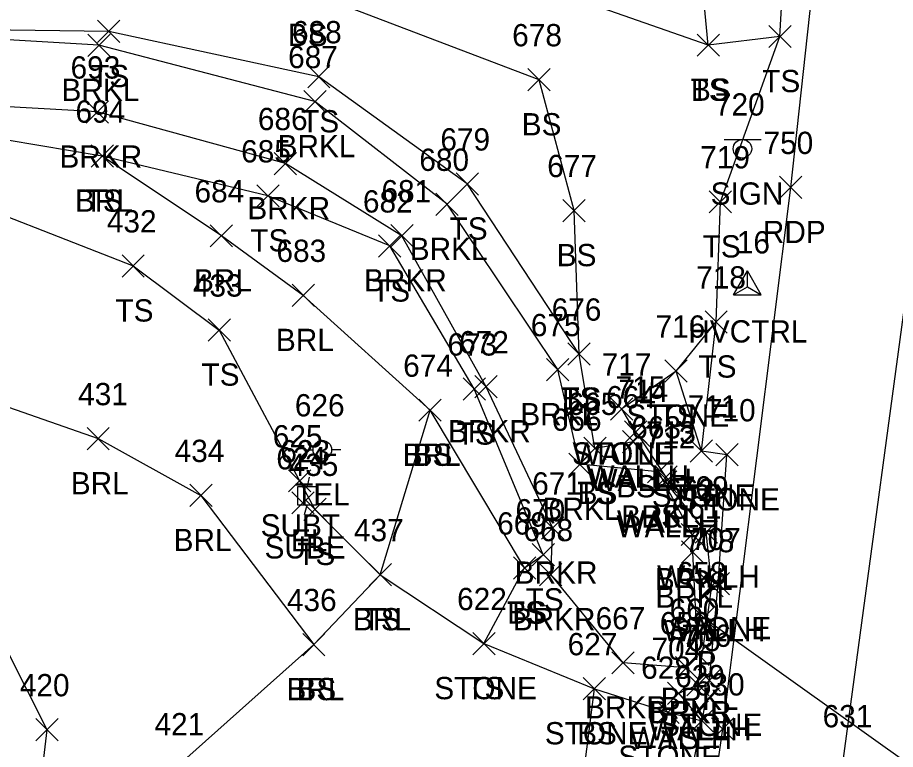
# Model space of a CAD drawing. Extents: x 1482574 to 1485769, y 580696 to 595649.
# Drawn here: x 1483592.5 to 1483671.3, y 584458.9 to 584524.6 of the extents above; entities that cross this region are included whole.
import ezdxf

# ---------------------------------------------------------------- set-up
doc = ezdxf.new("R2010")
doc.units = 0
for name, color, linetype in [('C_A', 7, 'Continuous'), ('C_I', 7, 'Continuous'), ('CPSM', 7, 'Continuous'), ('D_A', 7, 'Continuous'), ('D_I', 7, 'Continuous'), ('D_TIC', 7, 'Continuous'), ('DCP', 7, 'Continuous'), ('DHW', 7, 'Continuous'), ('L_A', 7, 'Continuous'), ('L_I', 7, 'Continuous'), ('L_TIC', 7, 'Continuous'), ('LABL', 7, 'Continuous'), ('LASF', 7, 'Continuous'), ('LAWE', 7, 'Continuous'), ('LELB', 7, 'Continuous'), ('P_A', 7, 'Continuous'), ('P_I', 7, 'Continuous'), ('P_TIC', 7, 'Continuous'), ('PET', 7, 'Continuous'), ('PRC', 7, 'Continuous'), ('S_A', 7, 'Continuous'), ('S_I', 7, 'Continuous'), ('SSGN', 7, 'Continuous'), ('U_A', 7, 'Continuous'), ('U_I', 7, 'Continuous'), ('U_TIC', 7, 'Continuous'), ('UEPT', 7, 'Continuous'), ('UP', 7, 'Continuous')]:
    doc.layers.add(name, color=color, linetype=linetype)

msp = doc.modelspace()

# ---------------------------------------------------------------- linework, layer by layer
at = {"layer": 'CPSM'}
for p, q in [((1483656.717, 584499.679), (1483657.967, 584501.844)), ((1483659.217, 584499.679), (1483657.967, 584501.844)), ((1483657.967, 584500.4), (1483657.967, 584501.844)), ((1483656.717, 584499.679), (1483657.967, 584500.4)), ((1483657.967, 584500.4), (1483657.967, 584500.4)), ((1483657.967, 584500.4), (1483659.217, 584499.679)), ((1483656.717, 584499.679), (1483659.217, 584499.679))]:
    msp.add_line(p, q, dxfattribs=at)
at = {"layer": 'D_TIC'}
for points in [[(1483645.683, 584488.436), (1483647.683, 584490.436)], [(1483647.683, 584488.436), (1483645.683, 584490.436)], [(1483646.928, 584486.36), (1483648.928, 584488.36)], [(1483648.928, 584486.36), (1483646.928, 584488.36)], [(1483647.198, 584486.073), (1483649.198, 584488.073)], [(1483649.198, 584486.073), (1483647.198, 584488.073)], [(1483649.674, 584482.325), (1483651.674, 584484.325)], [(1483651.674, 584482.325), (1483649.674, 584484.325)], [(1483649.62, 584481.894), (1483651.62, 584483.894)], [(1483651.62, 584481.894), (1483649.62, 584483.894)], [(1483653.274, 584477.388), (1483655.274, 584479.388)], [(1483655.274, 584477.388), (1483653.274, 584479.388)], [(1483653.778, 584472.568), (1483655.778, 584474.568)], [(1483655.778, 584472.568), (1483653.778, 584474.568)], [(1483653.034, 584469.69), (1483655.034, 584471.69)], [(1483655.034, 584469.69), (1483653.034, 584471.69)], [(1483652.539, 584463.685), (1483654.539, 584465.685)], [(1483654.539, 584463.685), (1483652.539, 584465.685)], [(1483650.801, 584462.904), (1483652.801, 584464.904)], [(1483652.801, 584462.904), (1483650.801, 584464.904)]]:
    msp.add_lwpolyline(points, dxfattribs=at)
at = {"layer": 'DCP'}
msp.add_lwpolyline([(1483680.776, 584451.578), (1483654.034, 584470.69)], dxfattribs=at)
at = {"layer": 'DHW'}
msp.add_lwpolyline([(1483651.801, 584463.904), (1483653.539, 584464.685), (1483654.778, 584473.568), (1483654.274, 584478.388), (1483650.62, 584482.894), (1483650.674, 584483.325), (1483648.198, 584487.073), (1483647.928, 584487.36), (1483646.683, 584489.436)], dxfattribs=at)
at = {"layer": 'L_TIC'}
for points in [[(1483599.645, 584522.332), (1483601.645, 584524.332)], [(1483601.645, 584522.332), (1483599.645, 584524.332)], [(1483659.889, 584521.879), (1483661.889, 584523.879)], [(1483661.889, 584521.879), (1483659.889, 584523.879)], [(1483659.889, 584521.879), (1483661.889, 584523.879)], [(1483661.889, 584521.879), (1483659.889, 584523.879)], [(1483598.756, 584521.089), (1483600.756, 584523.089)], [(1483600.756, 584521.089), (1483598.756, 584523.089)], [(1483653.458, 584521.101), (1483655.458, 584523.101)], [(1483655.458, 584521.101), (1483653.458, 584523.101)], [(1483653.458, 584521.101), (1483655.458, 584523.101)], [(1483655.458, 584521.101), (1483653.458, 584523.101)], [(1483618.5, 584518.268), (1483620.5, 584520.268)], [(1483620.5, 584518.268), (1483618.5, 584520.268)], [(1483638.266, 584517.998), (1483640.266, 584519.998)], [(1483640.266, 584517.998), (1483638.266, 584519.998)], [(1483618.154, 584516.037), (1483620.154, 584518.037)], [(1483620.154, 584516.037), (1483618.154, 584518.037)], [(1483598.627, 584515.1), (1483600.627, 584517.1)], [(1483600.627, 584515.1), (1483598.627, 584517.1)], [(1483599.066, 584511.143), (1483601.066, 584513.143)], [(1483601.066, 584511.143), (1483599.066, 584513.143)], [(1483599.066, 584511.143), (1483601.066, 584513.143)], [(1483601.066, 584511.143), (1483599.066, 584513.143)], [(1483615.493, 584510.471), (1483617.493, 584512.471)], [(1483617.493, 584510.471), (1483615.493, 584512.471)], [(1483631.826, 584508.638), (1483633.826, 584510.638)], [(1483633.826, 584508.638), (1483631.826, 584510.638)], [(1483613.936, 584507.572), (1483615.936, 584509.572)], [(1483615.936, 584507.572), (1483613.936, 584509.572)], [(1483630.015, 584506.81), (1483632.015, 584508.81)], [(1483632.015, 584506.81), (1483630.015, 584508.81)], [(1483654.54, 584507.036), (1483656.54, 584509.036)], [(1483656.54, 584507.036), (1483654.54, 584509.036)], [(1483641.409, 584506.252), (1483643.409, 584508.252)], [(1483643.409, 584506.252), (1483641.409, 584508.252)], [(1483609.754, 584503.983), (1483611.754, 584505.983)], [(1483611.754, 584503.983), (1483609.754, 584505.983)], [(1483625.964, 584503.987), (1483627.964, 584505.987)], [(1483627.964, 584503.987), (1483625.964, 584505.987)], [(1483624.868, 584503.072), (1483626.868, 584505.072)], [(1483626.868, 584503.072), (1483624.868, 584505.072)], [(1483601.833, 584501.282), (1483603.833, 584503.282)], [(1483603.833, 584501.282), (1483601.833, 584503.282)], [(1483617.105, 584498.637), (1483619.105, 584500.637)], [(1483619.105, 584498.637), (1483617.105, 584500.637)], [(1483654.164, 584496.249), (1483656.164, 584498.249)], [(1483656.164, 584496.249), (1483654.164, 584498.249)], [(1483654.164, 584496.249), (1483656.164, 584498.249)], [(1483656.164, 584496.249), (1483654.164, 584498.249)], [(1483609.557, 584495.523), (1483611.557, 584497.523)], [(1483611.557, 584495.523), (1483609.557, 584497.523)], [(1483641.861, 584493.364), (1483643.861, 584495.364)], [(1483643.861, 584493.364), (1483641.861, 584495.364)], [(1483641.861, 584493.364), (1483643.861, 584495.364)], [(1483643.861, 584493.364), (1483641.861, 584495.364)], [(1483639.938, 584491.968), (1483641.938, 584493.968)], [(1483641.938, 584491.968), (1483639.938, 584493.968)], [(1483650.57, 584491.837), (1483652.57, 584493.837)], [(1483652.57, 584491.837), (1483650.57, 584493.837)], [(1483650.57, 584491.837), (1483652.57, 584493.837)], [(1483652.57, 584491.837), (1483650.57, 584493.837)], [(1483632.453, 584490.229), (1483634.453, 584492.229)], [(1483634.453, 584490.229), (1483632.453, 584492.229)], [(1483633.505, 584490.43), (1483635.505, 584492.43)], [(1483635.505, 584490.43), (1483633.505, 584492.43)], [(1483628.482, 584488.325), (1483630.482, 584490.325)], [(1483630.482, 584488.325), (1483628.482, 584490.325)], [(1483628.482, 584488.325), (1483630.482, 584490.325)], [(1483630.482, 584488.325), (1483628.482, 584490.325)], [(1483645.683, 584488.436), (1483647.683, 584490.436)], [(1483647.683, 584488.436), (1483645.683, 584490.436)], [(1483598.691, 584485.771), (1483600.691, 584487.771)], [(1483600.691, 584485.771), (1483598.691, 584487.771)], [(1483646.745, 584485.495), (1483648.745, 584487.495)], [(1483648.745, 584485.495), (1483646.745, 584487.495)], [(1483643.285, 584484.898), (1483645.285, 584486.898)], [(1483645.285, 584484.898), (1483643.285, 584486.898)], [(1483643.285, 584484.898), (1483645.285, 584486.898)], [(1483645.285, 584484.898), (1483643.285, 584486.898)], [(1483652.839, 584484.659), (1483654.839, 584486.659)], [(1483654.839, 584484.659), (1483652.839, 584486.659)], [(1483652.839, 584484.659), (1483654.839, 584486.659)], [(1483654.839, 584484.659), (1483652.839, 584486.659)], [(1483655.125, 584484.323), (1483657.125, 584486.323)], [(1483657.125, 584484.323), (1483655.125, 584486.323)], [(1483641.928, 584483.472), (1483643.928, 584485.472)], [(1483643.928, 584483.472), (1483641.928, 584485.472)], [(1483648.992, 584482.788), (1483650.992, 584484.788)], [(1483650.992, 584482.788), (1483648.992, 584484.788)], [(1483648.992, 584482.788), (1483650.992, 584484.788)], [(1483650.992, 584482.788), (1483648.992, 584484.788)], [(1483607.921, 584480.67), (1483609.921, 584482.67)], [(1483609.921, 584480.67), (1483607.921, 584482.67)], [(1483618.151, 584479.42), (1483620.151, 584481.42)], [(1483620.151, 584479.42), (1483618.151, 584481.42)], [(1483639.492, 584477.746), (1483641.492, 584479.746)], [(1483641.492, 584477.746), (1483639.492, 584479.746)], [(1483652.015, 584477.165), (1483654.015, 584479.165)], [(1483654.015, 584477.165), (1483652.015, 584479.165)], [(1483638.646, 584475.34), (1483640.646, 584477.34)], [(1483640.646, 584475.34), (1483638.646, 584477.34)], [(1483652.055, 584475.587), (1483654.055, 584477.587)], [(1483654.055, 584475.587), (1483652.055, 584477.587)], [(1483624.018, 584473.555), (1483626.018, 584475.555)], [(1483626.018, 584473.555), (1483624.018, 584475.555)], [(1483624.018, 584473.555), (1483626.018, 584475.555)], [(1483626.018, 584473.555), (1483624.018, 584475.555)], [(1483636.969, 584474.156), (1483638.969, 584476.156)], [(1483638.969, 584474.156), (1483636.969, 584476.156)], [(1483636.969, 584474.156), (1483638.969, 584476.156)], [(1483638.969, 584474.156), (1483636.969, 584476.156)], [(1483639.312, 584473.561), (1483641.312, 584475.561)], [(1483641.312, 584473.561), (1483639.312, 584475.561)], [(1483654.349, 584472.76), (1483656.349, 584474.76)], [(1483656.349, 584472.76), (1483654.349, 584474.76)], [(1483618.053, 584467.282), (1483620.053, 584469.282)], [(1483620.053, 584467.282), (1483618.053, 584469.282)], [(1483618.053, 584467.282), (1483620.053, 584469.282)], [(1483620.053, 584467.282), (1483618.053, 584469.282)], [(1483633.319, 584467.371), (1483635.319, 584469.371)], [(1483635.319, 584467.371), (1483633.319, 584469.371)], [(1483633.319, 584467.371), (1483635.319, 584469.371)], [(1483635.319, 584467.371), (1483633.319, 584469.371)], [(1483645.801, 584465.642), (1483647.801, 584467.642)], [(1483647.801, 584465.642), (1483645.801, 584467.642)], [(1483652.531, 584466.413), (1483654.531, 584468.413)], [(1483654.531, 584466.413), (1483652.531, 584468.413)], [(1483651.512, 584465.204), (1483653.512, 584467.204)], [(1483653.512, 584465.204), (1483651.512, 584467.204)], [(1483651.512, 584465.204), (1483653.512, 584467.204)], [(1483653.512, 584465.204), (1483651.512, 584467.204)], [(1483653.554, 584464.073), (1483655.554, 584466.073)], [(1483655.554, 584464.073), (1483653.554, 584466.073)], [(1483643.24, 584463.318), (1483645.24, 584465.318)], [(1483645.24, 584463.318), (1483643.24, 584465.318)], [(1483643.24, 584463.318), (1483645.24, 584465.318)], [(1483645.24, 584463.318), (1483643.24, 584465.318)], [(1483650.801, 584462.904), (1483652.801, 584464.904)], [(1483652.801, 584462.904), (1483650.801, 584464.904)], [(1483649.839, 584461.205), (1483651.839, 584463.205)], [(1483651.839, 584461.205), (1483649.839, 584463.205)], [(1483652.893, 584460.443), (1483654.893, 584462.443)], [(1483654.893, 584460.443), (1483652.893, 584462.443)], [(1483652.893, 584460.443), (1483654.893, 584462.443)], [(1483654.893, 584460.443), (1483652.893, 584462.443)], [(1483594.112, 584459.634), (1483596.112, 584461.634)], [(1483596.112, 584459.634), (1483594.112, 584461.634)]]:
    msp.add_lwpolyline(points, dxfattribs=at)
at = {"layer": 'LABL'}
msp.add_lwpolyline([(1483557.388, 584515.174), (1483581.783, 584493.046), (1483599.691, 584486.771), (1483608.921, 584481.67), (1483619.053, 584468.282), (1483625.018, 584474.555), (1483629.482, 584489.325), (1483618.105, 584499.637), (1483610.754, 584504.983), (1483600.066, 584512.143), (1483577.279, 584515.977), (1483559.05, 584522.116)], dxfattribs=at)
at = {"layer": 'LASF'}
msp.add_lwpolyline([(1483634.319, 584468.371), (1483644.24, 584464.318), (1483650.839, 584462.205), (1483653.893, 584461.443), (1483654.554, 584465.073), (1483655.349, 584473.76), (1483656.125, 584485.323), (1483653.839, 584485.659), (1483651.57, 584492.837), (1483646.683, 584489.436)], dxfattribs=at)
at = {"layer": 'LAWE'}
for points in [[(1483652.512, 584466.204), (1483653.531, 584467.413), (1483653.055, 584476.587), (1483653.015, 584478.165), (1483649.992, 584483.788), (1483642.928, 584484.472), (1483640.938, 584492.968), (1483631.015, 584507.81), (1483619.154, 584517.037), (1483599.756, 584522.089), (1483577.341, 584523.42), (1483560.44, 584528.982)], [(1483652.512, 584466.204), (1483646.801, 584466.642), (1483640.312, 584474.561), (1483640.492, 584478.746), (1483634.505, 584491.43), (1483626.964, 584504.987), (1483616.493, 584511.471), (1483599.627, 584516.1), (1483577.231, 584517.366), (1483559.05, 584522.116)]]:
    msp.add_lwpolyline(points, dxfattribs=at)
at = {"layer": 'LELB'}
for points in [[(1483653.839, 584485.659), (1483655.164, 584497.249), (1483655.54, 584508.036), (1483660.889, 584522.879), (1483662.014, 584542.564), (1483663.899, 584573.358), (1483665.245, 584597.524), (1483666.54, 584618.219), (1483668.717, 584647.823), (1483669.843, 584670.104), (1483667.833, 584694.477), (1483670.145, 584711.271), (1483671.065, 584740.827), (1483670.556, 584792.728), (1483669.109, 584848.718), (1483666.773, 584902.213), (1483663.282, 584933.661), (1483662.046, 584942.071), (1483660.704, 584971.144), (1483662.191, 585003.591), (1483659.129, 585033.609), (1483656.998, 585045.697), (1483655.659, 585050.885), (1483655.433, 585083.724)], [(1483654.458, 584522.101), (1483653.653, 584530.374), (1483654.099, 584540.797), (1483655.997, 584573.948), (1483659.685, 584598.733), (1483657.741, 584615.238), (1483661.335, 584621.29), (1483663.705, 584646.623), (1483665.979, 584670.364), (1483664.813, 584694.186), (1483667.004, 584709.772), (1483667.878, 584716.64), (1483667.383, 584741.407), (1483668.697, 584792.146), (1483665.359, 584854.012), (1483663.908, 584902.17), (1483659.379, 584934.364), (1483656.136, 584945.723), (1483655.035, 584963.713), (1483656.17, 584970.536), (1483658.828, 585003.132), (1483656.922, 585033.591), (1483650.504, 585052.364), (1483650.206, 585078.549)], [(1483660.889, 584522.879), (1483654.458, 584522.101), (1483632.321, 584529.857), (1483619.031, 584534.977), (1483601.24, 584541.741), (1483584.959, 584545.435), (1483569.198, 584552.134)], [(1483642.861, 584494.364), (1483642.409, 584507.252), (1483639.266, 584518.998), (1483618.276, 584527.021), (1483601.351, 584532.656), (1483581.057, 584537.817), (1483561.55, 584544.298)], [(1483644.285, 584485.898), (1483642.861, 584494.364), (1483632.826, 584509.638), (1483619.5, 584519.268), (1483600.645, 584523.332), (1483578.559, 584523.638), (1483561.86, 584530.758)], [(1483591.92, 584433.456), (1483595.112, 584460.634), (1483586.138, 584478.37), (1483572.255, 584493.932), (1483557.388, 584515.174), (1483583.972, 584509.645), (1483602.833, 584502.282), (1483610.557, 584496.523), (1483619.151, 584480.42), (1483625.018, 584474.555), (1483634.319, 584468.371), (1483637.969, 584475.156), (1483639.646, 584476.34), (1483633.453, 584491.229), (1483625.868, 584504.072), (1483614.936, 584508.572), (1483600.066, 584512.143)], [(1483651.57, 584492.837), (1483655.164, 584497.249)], [(1483637.969, 584475.156), (1483629.482, 584489.325)], [(1483649.992, 584483.788), (1483647.745, 584486.495), (1483644.285, 584485.898)], [(1483602.804, 584395.724), (1483614.044, 584422.557), (1483606.547, 584457.127), (1483619.053, 584468.282)], [(1483602.804, 584395.724), (1483614.753, 584390.819), (1483622.213, 584389.71), (1483629.13, 584391.984), (1483630.151, 584389.948), (1483631.547, 584390.116), (1483632.693, 584392.824), (1483635.135, 584413.406), (1483639.065, 584429.351), (1483641.897, 584445.942), (1483644.24, 584464.318)], [(1483637.215, 584389.375), (1483643.196, 584411.817), (1483646.06, 584423.732), (1483653.893, 584461.443), (1483651.801, 584463.904)]]:
    msp.add_lwpolyline(points, dxfattribs=at)
at = {"layer": 'P_TIC'}
for points in [[(1483660.862, 584508.327), (1483662.862, 584510.327)], [(1483662.862, 584508.327), (1483660.862, 584510.327)], [(1483654.751, 584459.703), (1483656.751, 584461.703)], [(1483656.751, 584459.703), (1483654.751, 584461.703)]]:
    msp.add_lwpolyline(points, dxfattribs=at)
at = {"layer": 'PET'}
msp.add_lwpolyline([(1483625.235, 584246.591), (1483629.421, 584277.157), (1483633.338, 584303.635), (1483639.023, 584342.712), (1483643.26, 584374.137), (1483646.079, 584395.519), (1483650.137, 584421.127), (1483655.751, 584460.703), (1483661.862, 584509.327), (1483665.449, 584542.256), (1483667.26, 584573.098), (1483669.055, 584596.894), (1483670.57, 584612.725), (1483672.955, 584648.438), (1483672.483, 584670.446), (1483673.404, 584692.088), (1483673.152, 584713.725), (1483673.743, 584740.345), (1483672.92, 584793.112)], dxfattribs=at)
at = {"layer": 'PRC'}
msp.add_lwpolyline([(1483620.6, 584139.065), (1483622.763, 584151.247), (1483629.797, 584198.381), (1483635.338, 584238.334), (1483640.976, 584275.018), (1483645.104, 584300.758), (1483651.328, 584343.687), (1483657.044, 584382.594), (1483662.408, 584419.091), (1483666.56, 584457.849), (1483673.341, 584508.06), (1483676.923, 584541.038), (1483679.396, 584571.577), (1483681.278, 584596.253), (1483683.383, 584631.912)], dxfattribs=at)
at = {"layer": 'SSGN'}
for p, q in [((1483655.874, 584513.632), (1483659.207, 584513.632)), ((1483657.521, 584512.798), (1483657.521, 584512.798))]:
    msp.add_line(p, q, dxfattribs=at)
msp.add_circle((1483657.521, 584512.798), 0.833, dxfattribs=at)
at = {"layer": 'U_TIC'}
for points in [[(1483616.776, 584481.981), (1483618.776, 584483.981)], [(1483618.776, 584481.981), (1483616.776, 584483.981)], [(1483617.089, 584480.007), (1483619.089, 584482.007)], [(1483619.089, 584480.007), (1483617.089, 584482.007)]]:
    msp.add_lwpolyline(points, dxfattribs=at)
at = {"layer": 'UEPT'}
for p, q in [((1483618.619, 584483.305), (1483618.453, 584482.471)), ((1483617.619, 584480.805), (1483617.619, 584482.471)), ((1483617.619, 584482.471), (1483619.286, 584482.471)), ((1483619.286, 584482.471), (1483619.286, 584480.805)), ((1483618.453, 584481.638), (1483618.453, 584481.638)), ((1483619.286, 584480.805), (1483617.619, 584480.805)), ((1483618.203, 584479.971), (1483618.453, 584480.805))]:
    msp.add_line(p, q, dxfattribs=at)
at = {"layer": 'UP'}
for p, q in [((1483618.155, 584485.761), (1483618.981, 584485.761)), ((1483619.815, 584485.767), (1483619.815, 584485.767)), ((1483621.481, 584485.767), (1483620.648, 584485.767)), ((1483620.648, 584485.767), (1483620.648, 584485.767)), ((1483621.481, 584485.767), (1483621.481, 584485.767))]:
    msp.add_line(p, q, dxfattribs=at)
msp.add_circle((1483619.815, 584485.767), 0.833, dxfattribs=at)

# ---------------------------------------------------------------- texts
at = {"layer": 'C_A'}
msp.add_text('HVCTRL', height=2, dxfattribs=at).set_placement((1483652.66, 584495.4))
at = {"layer": 'C_I'}
msp.add_text('16', height=2, dxfattribs=at).set_placement((1483657.014, 584503.4))
at = {"layer": 'D_A'}
for s, p in [('WALLH', (1483642.274, 584484.436)), ('WALLH', (1483643.518, 584482.36)), ('WALLH', (1483643.789, 584482.073)), ('WALLH', (1483646.265, 584478.325)), ('WALLH', (1483646.21, 584477.894)), ('WALLH', (1483649.865, 584473.388)), ('WALLH', (1483650.368, 584468.568)), ('P', (1483653.412, 584465.69)), ('WALLH', (1483649.13, 584459.685)), ('WALLH', (1483647.392, 584458.904))]:
    msp.add_text(s, height=2, dxfattribs=at).set_placement(p)
at = {"layer": 'D_I'}
for s, p in [('717', (1483644.888, 584492.436)), ('715', (1483646.132, 584490.36)), ('714', (1483646.403, 584490.073)), ('713', (1483648.879, 584486.325)), ('712', (1483648.824, 584485.894)), ('709', (1483651.825, 584481.388)), ('708', (1483652.337, 584476.568)), ('658', (1483651.625, 584473.69)), ('705', (1483651.098, 584467.685)), ('704', (1483649.36, 584466.904))]:
    msp.add_text(s, height=2, dxfattribs=at).set_placement(p)
at = {"layer": 'L_A'}
for s, p in [('BS', (1483616.717, 584522.021)), ('TS', (1483599.054, 584518.332)), ('TS', (1483659.298, 584517.879)), ('TS', (1483659.298, 584517.879)), ('BRKL', (1483596.402, 584517.089)), ('TS', (1483652.867, 584517.101)), ('BS', (1483652.899, 584517.101)), ('TS', (1483617.909, 584514.268)), ('BS', (1483637.707, 584513.998)), ('BRKL', (1483615.8, 584512.037)), ('BRKR', (1483596.217, 584511.1)), ('BRL', (1483597.609, 584507.143)), ('TS', (1483598.475, 584507.143)), ('BRKR', (1483613.083, 584506.471)), ('TS', (1483631.235, 584504.638)), ('TS', (1483613.346, 584503.572)), ('BRKL', (1483627.661, 584502.81)), ('TS', (1483653.949, 584503.036)), ('BS', (1483640.85, 584502.252)), ('BRL', (1483608.297, 584499.983)), ('BRKR', (1483623.554, 584499.987)), ('TS', (1483624.278, 584499.072)), ('TS', (1483601.243, 584497.282)), ('BRL', (1483615.648, 584494.637)), ('TS', (1483653.574, 584492.249)), ('TS', (1483653.574, 584492.249)), ('TS', (1483608.966, 584491.523)), ('TS', (1483641.27, 584489.364)), ('BS', (1483641.302, 584489.364)), ('BRKL', (1483637.584, 584487.968)), ('STONE', (1483647.113, 584487.837)), ('TS', (1483649.98, 584487.837)), ('BRKR', (1483631.095, 584486.43)), ('TS', (1483631.863, 584486.229)), ('BRL', (1483627.025, 584484.325)), ('BS', (1483627.923, 584484.325)), ('STONE', (1483642.226, 584484.436)), ('BRL', (1483597.234, 584481.771)), ('BS', (1483646.186, 584481.495)), ('TS', (1483642.695, 584480.898)), ('BS', (1483642.726, 584480.898)), ('STONE', (1483649.383, 584480.659)), ('TS', (1483652.249, 584480.659)), ('STONE', (1483651.668, 584480.323)), ('BRKL', (1483639.574, 584479.472)), ('BRKL', (1483646.638, 584478.788)), ('BS', (1483648.433, 584478.788)), ('BRL', (1483606.465, 584476.67)), ('TS', (1483617.56, 584475.42)), ('BRKR', (1483637.082, 584473.746)), ('BRKL', (1483649.661, 584473.165)), ('TS', (1483638.055, 584471.34)), ('BRKL', (1483649.7, 584471.587)), ('TS', (1483623.427, 584469.555)), ('TS', (1483636.378, 584470.156)), ('BS', (1483636.409, 584470.156)), ('BRL', (1483622.561, 584469.555)), ('BRKR', (1483636.903, 584469.561)), ('STONE', (1483650.892, 584468.76)), ('BRL', (1483616.596, 584463.282)), ('BS', (1483617.494, 584463.282)), ('STONE', (1483629.862, 584463.371)), ('TS', (1483632.728, 584463.371)), ('BRKL', (1483650.177, 584462.413)), ('BRKR', (1483643.392, 584461.642)), ('BRKR', (1483649.103, 584461.204)), ('BRKL', (1483649.158, 584461.204)), ('STONE', (1483639.783, 584459.318)), ('BS', (1483642.681, 584459.318)), ('STONE', (1483650.097, 584460.073)), ('TS', (1483650.211, 584458.904)), ('STONE', (1483646.383, 584457.205))]:
    msp.add_text(s, height=2, dxfattribs=at).set_placement(p)
at = {"layer": 'L_I'}
for s, p in [('688', (1483617.091, 584522.268)), ('678', (1483636.856, 584521.998)), ('687', (1483616.745, 584520.037)), ('693', (1483597.217, 584519.1)), ('694', (1483597.656, 584515.143)), ('694', (1483597.656, 584515.143)), ('686', (1483614.028, 584514.471)), ('679', (1483630.409, 584512.638)), ('685', (1483612.527, 584511.572)), ('680', (1483628.519, 584510.81)), ('719', (1483653.737, 584511.036)), ('677', (1483640, 584510.252)), ('684', (1483608.345, 584507.983)), ('681', (1483625.121, 584507.987)), ('682', (1483623.459, 584507.072)), ('432', (1483600.471, 584505.282)), ('683', (1483615.695, 584502.637)), ('433', (1483608.194, 584499.523)), ('718', (1483653.369, 584500.249)), ('718', (1483653.369, 584500.249)), ('676', (1483640.396, 584497.364)), ('676', (1483640.396, 584497.364)), ('675', (1483638.529, 584495.968)), ('716', (1483649.72, 584495.837)), ('716', (1483649.72, 584495.837)), ('673', (1483631.044, 584494.229)), ('672', (1483632.095, 584494.43)), ('717', (1483644.888, 584492.436)), ('674', (1483627.072, 584492.325)), ('674', (1483627.072, 584492.325)), ('431', (1483597.896, 584489.771)), ('664', (1483645.288, 584489.495)), ('665', (1483641.829, 584488.898)), ('665', (1483641.829, 584488.898)), ('711', (1483652.611, 584488.659)), ('711', (1483652.611, 584488.659)), ('710', (1483654.243, 584488.323)), ('666', (1483640.416, 584487.472)), ('663', (1483647.536, 584486.788)), ('663', (1483647.536, 584486.788)), ('434', (1483606.559, 584484.67)), ('435', (1483616.789, 584483.42)), ('671', (1483638.649, 584481.746)), ('662', (1483650.558, 584481.165)), ('670', (1483637.15, 584479.34)), ('661', (1483651.165, 584479.587)), ('437', (1483622.655, 584477.555)), ('437', (1483622.655, 584477.555)), ('669', (1483635.504, 584478.156)), ('669', (1483635.504, 584478.156)), ('668', (1483637.856, 584477.561)), ('707', (1483652.908, 584476.76)), ('436', (1483616.635, 584471.282)), ('436', (1483616.635, 584471.282)), ('622', (1483631.91, 584471.371)), ('622', (1483631.91, 584471.371)), ('660', (1483650.988, 584470.413)), ('667', (1483644.344, 584469.642)), ('659', (1483650.095, 584469.204)), ('659', (1483650.095, 584469.204)), ('706', (1483652.058, 584468.073)), ('627', (1483641.83, 584467.318)), ('627', (1483641.83, 584467.318)), ('704', (1483649.36, 584466.904)), ('628', (1483648.43, 584465.205)), ('629', (1483651.476, 584464.443)), ('629', (1483651.476, 584464.443)), ('420', (1483592.663, 584463.634)), ('421', (1483604.752, 584460.127))]:
    msp.add_text(s, height=2, dxfattribs=at).set_placement(p)
at = {"layer": 'P_A'}
msp.add_text('RDP', height=2, dxfattribs=at).set_placement((1483659.35, 584504.327))
at = {"layer": 'P_I'}
for s, p in [('750', (1483659.413, 584512.327)), ('630', (1483653.255, 584463.703)), ('631', (1483664.718, 584460.849))]:
    msp.add_text(s, height=2, dxfattribs=at).set_placement(p)
at = {"layer": 'S_A'}
msp.add_text('SIGN', height=2, dxfattribs=at).set_placement((1483654.659, 584507.778))
at = {"layer": 'S_I'}
msp.add_text('720', height=2, dxfattribs=at).set_placement((1483655.052, 584515.778))
at = {"layer": 'U_A'}
for s, p in [('TEL', (1483617.374, 584480.767)), ('SUBT', (1483614.272, 584477.981)), ('SUBE', (1483614.624, 584476.007)), ('EL', (1483616.988, 584476.638))]:
    msp.add_text(s, height=2, dxfattribs=at).set_placement(p)
at = {"layer": 'U_I'}
for s, p in [('626', (1483617.35, 584488.767)), ('625', (1483615.366, 584485.981)), ('623', (1483616.043, 584484.638)), ('624', (1483615.679, 584484.007))]:
    msp.add_text(s, height=2, dxfattribs=at).set_placement(p)

doc.saveas('drawing.dxf')
